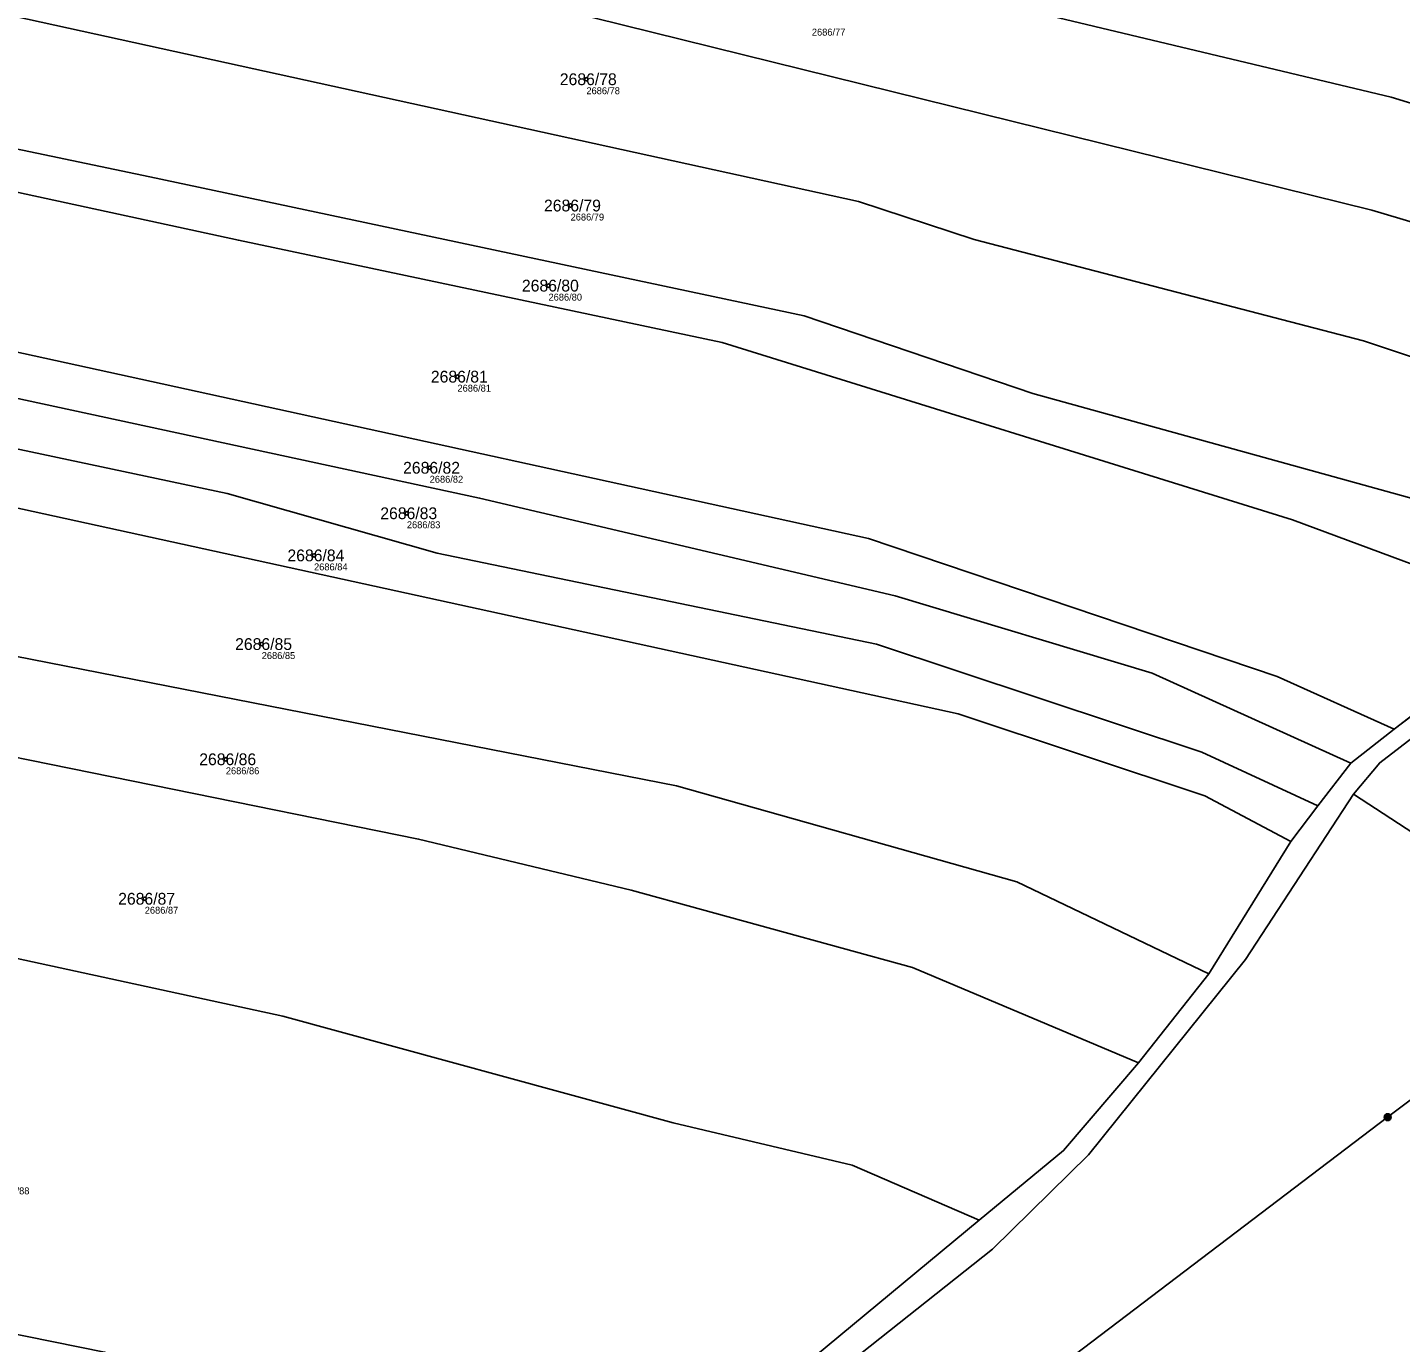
# Model space of a CAD drawing. Extents: x -739214 to -733252, y -1147612 to -1142842.
# Drawn here: x -737595 to -737396.8, y -1145434.6 to -1145244.7 of the extents above; entities that cross this region are included whole.
import ezdxf

# ---------------------------------------------------------------- set-up
doc = ezdxf.new("R2010")
doc.units = 0
for name, color, linetype in [('Definiční body', 7, 'Continuous'), ('Hranice parcel', 7, 'Continuous'), ('Parcelní čísla', 7, 'Continuous'), ('Polygon parcely', 7, 'Continuous'), ('Poz předměty', 7, 'Continuous')]:
    doc.layers.add(name, color=color, linetype=linetype)

msp = doc.modelspace()

# ---------------------------------------------------------------- linework, layer by layer
at = {"layer": 'Definiční body'}
for centre in [(-737514.31, -1145252.22), (-737516.59, -1145270.45), (-737519.78, -1145282.01), (-737532.92, -1145295.15), (-737536.93, -1145308.3), (-737540.22, -1145314.87), (-737553.62, -1145320.95), (-737561.17, -1145333.75), (-737566.35, -1145350.38), (-737578.05, -1145370.51)]:
    msp.add_circle(centre, 0.25, dxfattribs=at)
at = {"layer": 'Hranice parcel'}
for p, q in [((-737397.71, -1145346.03), (-737376, -1145329.33)), ((-737403.99, -1145350.93), (-737397.71, -1145346.03)), ((-737408.76, -1145357.08), (-737403.99, -1145350.93)), ((-737412.65, -1145362.23), (-737408.76, -1145357.08)), ((-737424.48, -1145381.37), (-737412.65, -1145362.23)), ((-737434.64, -1145394.18), (-737424.48, -1145381.37))]:
    msp.add_line(p, q, dxfattribs=at)
for points in [[(-737647.99, -1145192.19), (-737601.56, -1145205.52), (-737536.15, -1145221.87), (-737398.15, -1145254.8), (-737319.59, -1145278.88), (-737313.79, -1145280.07)], [(-737661.44, -1145209.01), (-737630.09, -1145217.03), (-737513.44, -1145243.29), (-737400.95, -1145271.11), (-737358.64, -1145283.7), (-737331.86, -1145294.63)], [(-737670.48, -1145226.48), (-737613.86, -1145239.35), (-737475.02, -1145269.85), (-737458.36, -1145275.33), (-737402.15, -1145289.99), (-737371.32, -1145300.23), (-737350.19, -1145309.32)], [(-737674.43, -1145244.83), (-737619.17, -1145257.53), (-737577.32, -1145266.33), (-737482.9, -1145286.35), (-737449.86, -1145297.59), (-737394.41, -1145312.93), (-737368.22, -1145323.43)], [(-737685.25, -1145247.86), (-737643.18, -1145258.4), (-737564.53, -1145275.45), (-737494.71, -1145290.23), (-737412.38, -1145315.81), (-737376, -1145329.33)], [(-737683.76, -1145272.51), (-737578.6, -1145295.53), (-737473.58, -1145318.49), (-737414.6, -1145338.41), (-737397.71, -1145346.03)], [(-737682, -1145279.83), (-737529.73, -1145312.67), (-737469.77, -1145326.77), (-737432.68, -1145337.96), (-737403.99, -1145350.93)], [(-737680.78, -1145286.87), (-737647.35, -1145294.81), (-737566.18, -1145312), (-737535.85, -1145320.64), (-737472.42, -1145333.78), (-737425.5, -1145349.37), (-737408.76, -1145357.08)], [(-737681.19, -1145293.52), (-737600.34, -1145313.28), (-737460.64, -1145343.82), (-737425.06, -1145355.65), (-737412.65, -1145362.23)], [(-737692.77, -1145315.39), (-737628.71, -1145329.24), (-737501.3, -1145354.19), (-737452.18, -1145368.07), (-737424.48, -1145381.37)], [(-737691.96, -1145330.75), (-737538.54, -1145361.89), (-737507.84, -1145369.28), (-737467.26, -1145380.44), (-737434.64, -1145394.18)], [(-737403.6, -1145355.4), (-737399.8, -1145350.87), (-737391.62, -1145344.58)], [(-737701.5, -1145354.38), (-737666.58, -1145363.91), (-737558.13, -1145387.45), (-737501.79, -1145402.86), (-737475.95, -1145408.95), (-737457.61, -1145416.9)], [(-737478.72, -1145439.33), (-737455.69, -1145421.07), (-737441.84, -1145407.46), (-737419.17, -1145379.27), (-737403.6, -1145355.4)], [(-737403.6, -1145355.4), (-737386.34, -1145366.67), (-737349.72, -1145377.12), (-737323.41, -1145382.27), (-737288.95, -1145387.43), (-737232.93, -1145392.97), (-737182.82, -1145400.38), (-737073.85, -1145423.75), (-737035.96, -1145434.59), (-737005.69, -1145440.3)], [(-737457.61, -1145416.9), (-737445.44, -1145406.86), (-737434.64, -1145394.18)], [(-737723.59, -1145413.2), (-737688.72, -1145417.44), (-737640.21, -1145424.55), (-737583.87, -1145435.95), (-737543.1, -1145448.28), (-737510.54, -1145463.81)], [(-737510.54, -1145463.81), (-737501.5, -1145453.26), (-737457.61, -1145416.9)]]:
    msp.add_lwpolyline(points, dxfattribs=at)
at = {"layer": 'Polygon parcely'}
for points in [[(-737478.72, -1145439.33), (-737455.69, -1145421.07), (-737441.84, -1145407.46), (-737419.17, -1145379.27), (-737403.6, -1145355.4), (-737399.8, -1145350.87), (-737391.62, -1145344.58), (-737380.44, -1145336.65), (-737366.83, -1145326.98), (-737356.29, -1145318.71), (-737319.03, -1145288.92), (-737300.65, -1145274.33), (-737285.83, -1145263.91), (-737254.06, -1145246.86), (-737210.93, -1145221.49), (-737182.74, -1145201.38), (-737167.06, -1145186.8), (-737156.76, -1145178.22), (-737147.45, -1145170.62), (-737135.81, -1145161.67), (-737123.37, -1145152.42), (-737107.45, -1145140.54)], [(-737376, -1145329.33), (-737397.71, -1145346.03), (-737403.99, -1145350.93), (-737408.76, -1145357.08), (-737412.65, -1145362.23), (-737424.48, -1145381.37), (-737434.64, -1145394.18), (-737445.44, -1145406.86), (-737457.61, -1145416.9), (-737501.5, -1145453.26)], [(-737096.79, -1145403.87), (-737167.74, -1145388.27), (-737206.23, -1145382.55), (-737287.95, -1145374.15), (-737334.24, -1145365.65), (-737349.52, -1145361.91), (-737376.88, -1145353.78), (-737382.52, -1145350.66), (-737391.62, -1145344.58), (-737399.8, -1145350.87), (-737403.6, -1145355.4), (-737386.34, -1145366.67), (-737349.72, -1145377.12), (-737323.41, -1145382.27), (-737288.95, -1145387.43), (-737232.93, -1145392.97), (-737182.82, -1145400.38), (-737073.85, -1145423.75)], [(-737073.85, -1145423.75), (-737182.82, -1145400.38), (-737232.93, -1145392.97), (-737288.95, -1145387.43), (-737323.41, -1145382.27), (-737349.72, -1145377.12), (-737386.34, -1145366.67), (-737403.6, -1145355.4), (-737419.17, -1145379.27), (-737441.84, -1145407.46), (-737455.69, -1145421.07), (-737478.72, -1145439.33), (-737454.23, -1145452.47), (-737405.61, -1145468.4), (-737362.69, -1145477.53), (-737296.27, -1145487.18), (-737275.79, -1145488.49), (-737211.47, -1145498.2), (-737152.1, -1145509.6), (-737095.59, -1145521.51)]]:
    msp.add_lwpolyline(points, dxfattribs=at)
for points in [[(-737601.56, -1145205.52), (-737536.15, -1145221.87), (-737398.15, -1145254.8), (-737319.59, -1145278.88), (-737313.79, -1145280.07), (-737297.72, -1145268.52), (-737278.02, -1145255.71), (-737308.46, -1145244.09), (-737352.17, -1145232.75), (-737434.93, -1145214.11), (-737515.11, -1145193.06), (-737641.98, -1145159.17), (-737643.11, -1145175.66), (-737647.99, -1145192.19)], [(-737400.95, -1145271.11), (-737358.64, -1145283.7), (-737331.86, -1145294.63), (-737313.79, -1145280.07), (-737319.59, -1145278.88), (-737398.15, -1145254.8), (-737536.15, -1145221.87), (-737601.56, -1145205.52), (-737647.99, -1145192.19), (-737655.85, -1145190.03), (-737661.44, -1145209.01), (-737630.09, -1145217.03), (-737513.44, -1145243.29)], [(-737371.32, -1145300.23), (-737350.19, -1145309.32), (-737331.86, -1145294.63), (-737358.64, -1145283.7), (-737400.95, -1145271.11), (-737513.44, -1145243.29), (-737630.09, -1145217.03), (-737661.44, -1145209.01), (-737665.87, -1145207.78), (-737670.48, -1145226.48), (-737613.86, -1145239.35), (-737475.02, -1145269.85), (-737458.36, -1145275.33), (-737402.15, -1145289.99)], [(-737482.9, -1145286.35), (-737449.86, -1145297.59), (-737394.41, -1145312.93), (-737368.22, -1145323.43), (-737350.19, -1145309.32), (-737371.32, -1145300.23), (-737402.15, -1145289.99), (-737458.36, -1145275.33), (-737475.02, -1145269.85), (-737613.86, -1145239.35), (-737670.48, -1145226.48), (-737674.43, -1145244.83), (-737619.17, -1145257.53), (-737577.32, -1145266.33)], [(-737376, -1145329.33), (-737368.22, -1145323.43), (-737394.41, -1145312.93), (-737449.86, -1145297.59), (-737482.9, -1145286.35), (-737577.32, -1145266.33), (-737619.17, -1145257.53), (-737674.43, -1145244.83), (-737684.17, -1145242.84), (-737685.25, -1145247.86), (-737643.18, -1145258.4), (-737564.53, -1145275.45), (-737494.71, -1145290.23), (-737412.38, -1145315.81)], [(-737578.6, -1145295.53), (-737473.58, -1145318.49), (-737414.6, -1145338.41), (-737397.71, -1145346.03), (-737376, -1145329.33), (-737412.38, -1145315.81), (-737494.71, -1145290.23), (-737564.53, -1145275.45), (-737643.18, -1145258.4), (-737685.25, -1145247.86), (-737693.11, -1145246.23), (-737694.06, -1145269.81), (-737683.76, -1145272.51)], [(-737403.99, -1145350.93), (-737397.71, -1145346.03), (-737414.6, -1145338.41), (-737473.58, -1145318.49), (-737578.6, -1145295.53), (-737683.76, -1145272.51), (-737682, -1145279.83), (-737529.73, -1145312.67), (-737469.77, -1145326.77), (-737432.68, -1145337.96)], [(-737535.85, -1145320.64), (-737472.42, -1145333.78), (-737425.5, -1145349.37), (-737408.76, -1145357.08), (-737403.99, -1145350.93), (-737432.68, -1145337.96), (-737469.77, -1145326.77), (-737529.73, -1145312.67), (-737682, -1145279.83), (-737680.78, -1145286.87), (-737647.35, -1145294.81), (-737566.18, -1145312)], [(-737412.65, -1145362.23), (-737408.76, -1145357.08), (-737425.5, -1145349.37), (-737472.42, -1145333.78), (-737535.85, -1145320.64), (-737566.18, -1145312), (-737647.35, -1145294.81), (-737680.78, -1145286.87), (-737681.19, -1145293.52), (-737600.34, -1145313.28), (-737460.64, -1145343.82), (-737425.06, -1145355.65)], [(-737424.48, -1145381.37), (-737412.65, -1145362.23), (-737425.06, -1145355.65), (-737460.64, -1145343.82), (-737600.34, -1145313.28), (-737681.19, -1145293.52), (-737684.98, -1145305.5), (-737691.37, -1145309.81), (-737692.77, -1145315.39), (-737628.71, -1145329.24), (-737501.3, -1145354.19), (-737452.18, -1145368.07)], [(-737467.26, -1145380.44), (-737434.64, -1145394.18), (-737424.48, -1145381.37), (-737452.18, -1145368.07), (-737501.3, -1145354.19), (-737628.71, -1145329.24), (-737692.77, -1145315.39), (-737693.82, -1145330.41), (-737691.96, -1145330.75), (-737538.54, -1145361.89), (-737507.84, -1145369.28)], [(-737457.61, -1145416.9), (-737445.44, -1145406.86), (-737434.64, -1145394.18), (-737467.26, -1145380.44), (-737507.84, -1145369.28), (-737538.54, -1145361.89), (-737691.96, -1145330.75), (-737695.1, -1145340.18), (-737701.5, -1145354.38), (-737666.58, -1145363.91), (-737558.13, -1145387.45), (-737501.79, -1145402.86), (-737475.95, -1145408.95)], [(-737501.5, -1145453.26), (-737457.61, -1145416.9), (-737475.95, -1145408.95), (-737501.79, -1145402.86), (-737558.13, -1145387.45), (-737666.58, -1145363.91), (-737701.5, -1145354.38), (-737714.76, -1145352.17), (-737719.42, -1145368.93), (-737723.12, -1145396.55), (-737723.59, -1145413.2), (-737688.72, -1145417.44), (-737640.21, -1145424.55), (-737583.87, -1145435.95), (-737543.1, -1145448.28), (-737510.54, -1145463.81)], [(-737522.21, -1145480.38), (-737510.54, -1145463.81), (-737543.1, -1145448.28), (-737583.87, -1145435.95), (-737640.21, -1145424.55), (-737688.72, -1145417.44), (-737723.59, -1145413.2), (-737725.1, -1145413.2), (-737722.54, -1145437), (-737632.64, -1145450.18), (-737591.58, -1145458.72), (-737541.75, -1145472.73)]]:
    msp.add_lwpolyline(points, close=True, dxfattribs=at)
at = {"layer": 'Poz předměty'}
for p, q in [((-737398.68, -1145402.04), (-737333.6, -1145352.78)), ((-737460.11, -1145448.7), (-737398.68, -1145402.04))]:
    msp.add_line(p, q, dxfattribs=at)
for radius in [0.5, 0.4, 0.3, 0.2, 0.1]:
    msp.add_circle((-737398.68, -1145402.04), radius, dxfattribs=at)

# ---------------------------------------------------------------- texts
at = {"layer": 'Definiční body'}
for s, p in [('2686/77', (-737481.77, -1145245.92)), ('2686/78', (-737514.31, -1145254.38)), ('2686/79', (-737516.59, -1145272.61)), ('2686/80', (-737519.78, -1145284.17)), ('2686/81', (-737532.92, -1145297.31)), ('2686/82', (-737536.93, -1145310.46)), ('2686/83', (-737540.22, -1145317.03)), ('2686/84', (-737553.62, -1145323.11)), ('2686/85', (-737561.17, -1145335.91)), ('2686/86', (-737566.35, -1145352.54)), ('2686/87', (-737578.05, -1145372.67)), ('2686/88', (-737599.53, -1145413.18))]:
    msp.add_text(s, height=1, dxfattribs=at).set_placement(p)
at = {"layer": 'Parcelní čísla'}
for s, p in [('2686/78', (-737518.15, -1145253.07)), ('2686/79', (-737520.43, -1145271.3)), ('2686/80', (-737523.62, -1145282.86)), ('2686/81', (-737536.76, -1145296)), ('2686/82', (-737540.77, -1145309.15)), ('2686/83', (-737544.06, -1145315.72)), ('2686/84', (-737557.46, -1145321.8)), ('2686/85', (-737565.01, -1145334.6)), ('2686/86', (-737570.19, -1145351.23)), ('2686/87', (-737581.89, -1145371.36))]:
    msp.add_text(s, height=1.7, dxfattribs=at).set_placement(p)

doc.saveas('drawing.dxf')
